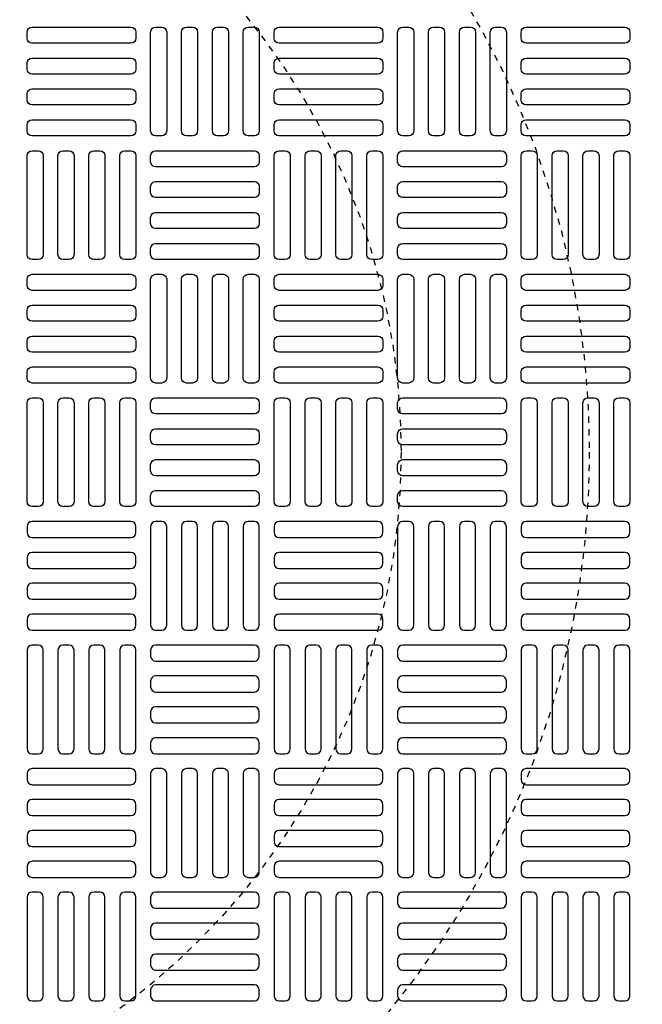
# Model space of a CAD drawing. Extents: x -169 to 7270, y -140 to 2984.
# Tile 654 of 656: x 6532 to 6542, y 1308 to 1324. Entities that reach past the tile are written whole.
import ezdxf

# ---------------------------------------------------------------- set-up
doc = ezdxf.new("R2010")
doc.units = 0
doc.header["$MEASUREMENT"] = 0
doc.linetypes.add('HIDDEN2', pattern=[0.28125, 0.1875, -0.09375])
doc.layers.get('DEFPOINTS').update_dxf_attribs({"linetype": 'CONTINUOUS'})
for name, color, linetype in [('TANK-MANHOLE-COVER-40', 2, 'CONTINUOUS'), ('TANK-MANHOLE-COVER-HATCH-40', 252, 'CONTINUOUS'), ('TANK-SLOPE', 3, 'CONTINUOUS')]:
    doc.layers.add(name, color=color, linetype=linetype)

msp = doc.modelspace()

# ---------------------------------------------------------------- linework, layer by layer
at = {"layer": 'DEFPOINTS', "color": 8, "linetype": 'HIDDEN2', "ltscale": 0.125}
msp.add_circle((6526.95106, 1317.00983), 14, dxfattribs=at)
msp.add_circle((6526.95106, 1317.00983), 14, dxfattribs=at)
at = {"layer": 'DEFPOINTS', "color": 8, "linetype": 'HIDDEN2', "ltscale": 0.5}
msp.add_circle((6526.95106, 1317.00983), 11, dxfattribs=at)
msp.add_circle((6526.95106, 1317.00983), 11, dxfattribs=at)
at = {"layer": 'TANK-MANHOLE-COVER-40', "color": 4, "linetype": 'Continuous'}
msp.add_circle((6526.95183, 1317.00983), 22.63902, dxfattribs=at)
at = {"layer": 'TANK-MANHOLE-COVER-40', "color": 1, "linetype": 'Continuous'}
msp.add_circle((6526.95183, 1317.00983), 22.44094, dxfattribs=at)
at = {"layer": 'TANK-MANHOLE-COVER-40', "color": 2, "linetype": 'Continuous'}
msp.add_circle((6526.95183, 1317.00983), 21.65354, dxfattribs=at)
at = {"layer": 'TANK-MANHOLE-COVER-HATCH-40', "linetype": 'Continuous', "flags": 128}
for points in [[(6533.72348, 1323.60432, -0.41421356), (6533.64474, 1323.52558), (6532.06994, 1323.52558, -0.41421356), (6531.9912, 1323.60432), (6531.9912, 1323.70274, -0.41421356), (6532.06994, 1323.78148), (6533.64474, 1323.78148, -0.41421356), (6533.72348, 1323.70274)], [(6534.03844, 1322.0492, -0.41421356), (6533.9597, 1322.12794), (6533.9597, 1323.70274, -0.41421356), (6534.03844, 1323.78148), (6534.13687, 1323.78148, -0.41421356), (6534.21561, 1323.70274), (6534.21561, 1322.12794, -0.41421356), (6534.13687, 1322.0492)], [(6534.53057, 1322.0492, -0.41421356), (6534.45183, 1322.12794), (6534.45183, 1323.70274, -0.41421356), (6534.53057, 1323.78148), (6534.629, 1323.78148, -0.41421356), (6534.70774, 1323.70274), (6534.70774, 1322.12794, -0.41421356), (6534.629, 1322.0492)], [(6535.0227, 1322.0492, -0.41421356), (6534.94396, 1322.12794), (6534.94396, 1323.70274, -0.41421356), (6535.0227, 1323.78148), (6535.12112, 1323.78148, -0.41421356), (6535.19986, 1323.70274), (6535.19986, 1322.12794, -0.41421356), (6535.12112, 1322.0492)], [(6535.51482, 1322.0492, -0.41421356), (6535.43608, 1322.12794), (6535.43608, 1323.70274, -0.41421356), (6535.51482, 1323.78148), (6535.61325, 1323.78148, -0.41421356), (6535.69199, 1323.70274), (6535.69199, 1322.12794, -0.41421356), (6535.61325, 1322.0492)], [(6537.66049, 1323.60432, -0.41421356), (6537.58175, 1323.52558), (6536.00695, 1323.52558, -0.41421356), (6535.92821, 1323.60432), (6535.92821, 1323.70274, -0.41421356), (6536.00695, 1323.78148), (6537.58175, 1323.78148, -0.41421356), (6537.66049, 1323.70274)], [(6537.97545, 1322.0492, -0.41421356), (6537.89671, 1322.12794), (6537.89671, 1323.70274, -0.41421356), (6537.97545, 1323.78148), (6538.07388, 1323.78148, -0.41421356), (6538.15262, 1323.70274), (6538.15262, 1322.12794, -0.41421356), (6538.07388, 1322.0492)], [(6538.46758, 1322.0492, -0.41421356), (6538.38884, 1322.12794), (6538.38884, 1323.70274, -0.41421356), (6538.46758, 1323.78148), (6538.566, 1323.78148, -0.41421356), (6538.64474, 1323.70274), (6538.64474, 1322.12794, -0.41421356), (6538.566, 1322.0492)], [(6538.9597, 1322.0492, -0.41421356), (6538.88096, 1322.12794), (6538.88096, 1323.70274, -0.41421356), (6538.9597, 1323.78148), (6539.05813, 1323.78148, -0.41421356), (6539.13687, 1323.70274), (6539.13687, 1322.12794, -0.41421356), (6539.05813, 1322.0492)], [(6539.45183, 1322.0492, -0.41421356), (6539.37309, 1322.12794), (6539.37309, 1323.70274, -0.41421356), (6539.45183, 1323.78148), (6539.55026, 1323.78148, -0.41421356), (6539.629, 1323.70274), (6539.629, 1322.12794, -0.41421356), (6539.55026, 1322.0492)], [(6541.5975, 1323.60432, -0.41421356), (6541.51876, 1323.52558), (6539.94396, 1323.52558, -0.41421356), (6539.86522, 1323.60432), (6539.86522, 1323.70274, -0.41421356), (6539.94396, 1323.78148), (6541.51876, 1323.78148, -0.41421356), (6541.5975, 1323.70274)], [(6533.72348, 1323.11219, -0.41421356), (6533.64474, 1323.03345), (6532.06994, 1323.03345, -0.41421356), (6531.9912, 1323.11219), (6531.9912, 1323.21062, -0.41421356), (6532.06994, 1323.28936), (6533.64474, 1323.28936, -0.41421356), (6533.72348, 1323.21062)], [(6537.66049, 1323.11219, -0.41421356), (6537.58175, 1323.03345), (6536.00695, 1323.03345, -0.41421356), (6535.92821, 1323.11219), (6535.92821, 1323.21062, -0.41421356), (6536.00695, 1323.28936), (6537.58175, 1323.28936, -0.41421356), (6537.66049, 1323.21062)], [(6541.5975, 1323.11219, -0.41421356), (6541.51876, 1323.03345), (6539.94396, 1323.03345, -0.41421356), (6539.86522, 1323.11219), (6539.86522, 1323.21062, -0.41421356), (6539.94396, 1323.28936), (6541.51876, 1323.28936, -0.41421356), (6541.5975, 1323.21062)], [(6533.72348, 1322.62006, -0.41421356), (6533.64474, 1322.54132), (6532.06994, 1322.54132, -0.41421356), (6531.9912, 1322.62006), (6531.9912, 1322.71849, -0.41421356), (6532.06994, 1322.79723), (6533.64474, 1322.79723, -0.41421356), (6533.72348, 1322.71849)], [(6537.66049, 1322.62006, -0.41421356), (6537.58175, 1322.54132), (6536.00695, 1322.54132, -0.41421356), (6535.92821, 1322.62006), (6535.92821, 1322.71849, -0.41421356), (6536.00695, 1322.79723), (6537.58175, 1322.79723, -0.41421356), (6537.66049, 1322.71849)], [(6541.5975, 1322.62006, -0.41421356), (6541.51876, 1322.54132), (6539.94396, 1322.54132, -0.41421356), (6539.86522, 1322.62006), (6539.86522, 1322.71849, -0.41421356), (6539.94396, 1322.79723), (6541.51876, 1322.79723, -0.41421356), (6541.5975, 1322.71849)], [(6533.72348, 1322.12794, -0.41421356), (6533.64474, 1322.0492), (6532.06994, 1322.0492, -0.41421356), (6531.9912, 1322.12794), (6531.9912, 1322.22636, -0.41421356), (6532.06994, 1322.3051), (6533.64474, 1322.3051, -0.41421356), (6533.72348, 1322.22636)], [(6537.66049, 1322.12794, -0.41421356), (6537.58175, 1322.0492), (6536.00695, 1322.0492, -0.41421356), (6535.92821, 1322.12794), (6535.92821, 1322.22636, -0.41421356), (6536.00695, 1322.3051), (6537.58175, 1322.3051, -0.41421356), (6537.66049, 1322.22636)], [(6541.5975, 1322.12794, -0.41421356), (6541.51876, 1322.0492), (6539.94396, 1322.0492, -0.41421356), (6539.86522, 1322.12794), (6539.86522, 1322.22636, -0.41421356), (6539.94396, 1322.3051), (6541.51876, 1322.3051, -0.41421356), (6541.5975, 1322.22636)], [(6532.06994, 1320.08069, -0.41421356), (6531.9912, 1320.15943), (6531.9912, 1321.73424, -0.41421356), (6532.06994, 1321.81298), (6532.16837, 1321.81298, -0.41421356), (6532.24711, 1321.73424), (6532.24711, 1320.15943, -0.41421356), (6532.16837, 1320.08069)], [(6532.56207, 1320.08069, -0.41421356), (6532.48333, 1320.15943), (6532.48333, 1321.73424, -0.41421356), (6532.56207, 1321.81298), (6532.66049, 1321.81298, -0.41421356), (6532.73923, 1321.73424), (6532.73923, 1320.15943, -0.41421356), (6532.66049, 1320.08069)], [(6533.05419, 1320.08069, -0.41421356), (6532.97545, 1320.15943), (6532.97545, 1321.73424, -0.41421356), (6533.05419, 1321.81298), (6533.15262, 1321.81298, -0.41421356), (6533.23136, 1321.73424), (6533.23136, 1320.15943, -0.41421356), (6533.15262, 1320.08069)], [(6533.54632, 1320.08069, -0.41421356), (6533.46758, 1320.15943), (6533.46758, 1321.73424, -0.41421356), (6533.54632, 1321.81298), (6533.64474, 1321.81298, -0.41421356), (6533.72348, 1321.73424), (6533.72348, 1320.15943, -0.41421356), (6533.64474, 1320.08069)], [(6533.9597, 1321.73424, -0.41421356), (6534.03844, 1321.81298), (6535.61325, 1321.81298, -0.41421356), (6535.69199, 1321.73424), (6535.69199, 1321.63581, -0.41421356), (6535.61325, 1321.55707), (6534.03844, 1321.55707, -0.41421356), (6533.9597, 1321.63581)], [(6536.00695, 1320.08069, -0.41421356), (6535.92821, 1320.15943), (6535.92821, 1321.73424, -0.41421356), (6536.00695, 1321.81298), (6536.10537, 1321.81298, -0.41421356), (6536.18411, 1321.73424), (6536.18411, 1320.15943, -0.41421356), (6536.10537, 1320.08069)], [(6536.49907, 1320.08069, -0.41421356), (6536.42033, 1320.15943), (6536.42033, 1321.73424, -0.41421356), (6536.49907, 1321.81298), (6536.5975, 1321.81298, -0.41421356), (6536.67624, 1321.73424), (6536.67624, 1320.15943, -0.41421356), (6536.5975, 1320.08069)], [(6536.9912, 1320.08069, -0.41421356), (6536.91246, 1320.15943), (6536.91246, 1321.73424, -0.41421356), (6536.9912, 1321.81298), (6537.08963, 1321.81298, -0.41421356), (6537.16837, 1321.73424), (6537.16837, 1320.15943, -0.41421356), (6537.08963, 1320.08069)], [(6537.48333, 1320.08069, -0.41421356), (6537.40459, 1320.15943), (6537.40459, 1321.73424, -0.41421356), (6537.48333, 1321.81298), (6537.58175, 1321.81298, -0.41421356), (6537.66049, 1321.73424), (6537.66049, 1320.15943, -0.41421356), (6537.58175, 1320.08069)], [(6537.89671, 1321.73424, -0.41421356), (6537.97545, 1321.81298), (6539.55026, 1321.81298, -0.41421356), (6539.629, 1321.73424), (6539.629, 1321.63581, -0.41421356), (6539.55026, 1321.55707), (6537.97545, 1321.55707, -0.41421356), (6537.89671, 1321.63581)], [(6539.94396, 1320.08069, -0.41421356), (6539.86522, 1320.15943), (6539.86522, 1321.73424, -0.41421356), (6539.94396, 1321.81298), (6540.04238, 1321.81298, -0.41421356), (6540.12112, 1321.73424), (6540.12112, 1320.15943, -0.41421356), (6540.04238, 1320.08069)], [(6540.43608, 1320.08069, -0.41421356), (6540.35734, 1320.15943), (6540.35734, 1321.73424, -0.41421356), (6540.43608, 1321.81298), (6540.53451, 1321.81298, -0.41421356), (6540.61325, 1321.73424), (6540.61325, 1320.15943, -0.41421356), (6540.53451, 1320.08069)], [(6540.92821, 1320.08069, -0.41421356), (6540.84947, 1320.15943), (6540.84947, 1321.73424, -0.41421356), (6540.92821, 1321.81298), (6541.02663, 1321.81298, -0.41421356), (6541.10537, 1321.73424), (6541.10537, 1320.15943, -0.41421356), (6541.02663, 1320.08069)], [(6541.42033, 1320.08069, -0.41421356), (6541.34159, 1320.15943), (6541.34159, 1321.73424, -0.41421356), (6541.42033, 1321.81298), (6541.51876, 1321.81298, -0.41421356), (6541.5975, 1321.73424), (6541.5975, 1320.15943, -0.41421356), (6541.51876, 1320.08069)], [(6533.9597, 1321.24211, -0.41421356), (6534.03844, 1321.32085), (6535.61325, 1321.32085, -0.41421356), (6535.69199, 1321.24211), (6535.69199, 1321.14369, -0.41421356), (6535.61325, 1321.06495), (6534.03844, 1321.06495, -0.41421356), (6533.9597, 1321.14369)], [(6537.89671, 1321.24211, -0.41421356), (6537.97545, 1321.32085), (6539.55026, 1321.32085, -0.41421356), (6539.629, 1321.24211), (6539.629, 1321.14369, -0.41421356), (6539.55026, 1321.06495), (6537.97545, 1321.06495, -0.41421356), (6537.89671, 1321.14369)], [(6533.9597, 1320.74999, -0.41421356), (6534.03844, 1320.82873), (6535.61325, 1320.82873, -0.41421356), (6535.69199, 1320.74999), (6535.69199, 1320.65156, -0.41421356), (6535.61325, 1320.57282), (6534.03844, 1320.57282, -0.41421356), (6533.9597, 1320.65156)], [(6537.89671, 1320.74999, -0.41421356), (6537.97545, 1320.82873), (6539.55026, 1320.82873, -0.41421356), (6539.629, 1320.74999), (6539.629, 1320.65156, -0.41421356), (6539.55026, 1320.57282), (6537.97545, 1320.57282, -0.41421356), (6537.89671, 1320.65156)], [(6533.9597, 1320.25786, -0.41421356), (6534.03844, 1320.3366), (6535.61325, 1320.3366, -0.41421356), (6535.69199, 1320.25786), (6535.69199, 1320.15943, -0.41421356), (6535.61325, 1320.08069), (6534.03844, 1320.08069, -0.41421356), (6533.9597, 1320.15943)], [(6537.89671, 1320.25786, -0.41421356), (6537.97545, 1320.3366), (6539.55026, 1320.3366, -0.41421356), (6539.629, 1320.25786), (6539.629, 1320.15943, -0.41421356), (6539.55026, 1320.08069), (6537.97545, 1320.08069, -0.41421356), (6537.89671, 1320.15943)], [(6533.72348, 1319.66731, -0.41421356), (6533.64474, 1319.58857), (6532.06994, 1319.58857, -0.41421356), (6531.9912, 1319.66731), (6531.9912, 1319.76573, -0.41421356), (6532.06994, 1319.84447), (6533.64474, 1319.84447, -0.41421356), (6533.72348, 1319.76573)], [(6534.03844, 1318.11219, -0.41421356), (6533.9597, 1318.19093), (6533.9597, 1319.76573, -0.41421356), (6534.03844, 1319.84447), (6534.13687, 1319.84447, -0.41421356), (6534.21561, 1319.76573), (6534.21561, 1318.19093, -0.41421356), (6534.13687, 1318.11219)], [(6534.53057, 1318.11219, -0.41421356), (6534.45183, 1318.19093), (6534.45183, 1319.76573, -0.41421356), (6534.53057, 1319.84447), (6534.629, 1319.84447, -0.41421356), (6534.70774, 1319.76573), (6534.70774, 1318.19093, -0.41421356), (6534.629, 1318.11219)], [(6535.0227, 1318.11219, -0.41421356), (6534.94396, 1318.19093), (6534.94396, 1319.76573, -0.41421356), (6535.0227, 1319.84447), (6535.12112, 1319.84447, -0.41421356), (6535.19986, 1319.76573), (6535.19986, 1318.19093, -0.41421356), (6535.12112, 1318.11219)], [(6535.51482, 1318.11219, -0.41421356), (6535.43608, 1318.19093), (6535.43608, 1319.76573, -0.41421356), (6535.51482, 1319.84447), (6535.61325, 1319.84447, -0.41421356), (6535.69199, 1319.76573), (6535.69199, 1318.19093, -0.41421356), (6535.61325, 1318.11219)], [(6537.66049, 1319.66731, -0.41421356), (6537.58175, 1319.58857), (6536.00695, 1319.58857, -0.41421356), (6535.92821, 1319.66731), (6535.92821, 1319.76573, -0.41421356), (6536.00695, 1319.84447), (6537.58175, 1319.84447, -0.41421356), (6537.66049, 1319.76573)], [(6537.97545, 1318.11219, -0.41421356), (6537.89671, 1318.19093), (6537.89671, 1319.76573, -0.41421356), (6537.97545, 1319.84447), (6538.07388, 1319.84447, -0.41421356), (6538.15262, 1319.76573), (6538.15262, 1318.19093, -0.41421356), (6538.07388, 1318.11219)], [(6538.46758, 1318.11219, -0.41421356), (6538.38884, 1318.19093), (6538.38884, 1319.76573, -0.41421356), (6538.46758, 1319.84447), (6538.566, 1319.84447, -0.41421356), (6538.64474, 1319.76573), (6538.64474, 1318.19093, -0.41421356), (6538.566, 1318.11219)], [(6538.9597, 1318.11219, -0.41421356), (6538.88096, 1318.19093), (6538.88096, 1319.76573, -0.41421356), (6538.9597, 1319.84447), (6539.05813, 1319.84447, -0.41421356), (6539.13687, 1319.76573), (6539.13687, 1318.19093, -0.41421356), (6539.05813, 1318.11219)], [(6539.45183, 1318.11219, -0.41421356), (6539.37309, 1318.19093), (6539.37309, 1319.76573, -0.41421356), (6539.45183, 1319.84447), (6539.55026, 1319.84447, -0.41421356), (6539.629, 1319.76573), (6539.629, 1318.19093, -0.41421356), (6539.55026, 1318.11219)], [(6541.5975, 1319.66731, -0.41421356), (6541.51876, 1319.58857), (6539.94396, 1319.58857, -0.41421356), (6539.86522, 1319.66731), (6539.86522, 1319.76573, -0.41421356), (6539.94396, 1319.84447), (6541.51876, 1319.84447, -0.41421356), (6541.5975, 1319.76573)], [(6533.72348, 1319.17518, -0.41421356), (6533.64474, 1319.09644), (6532.06994, 1319.09644, -0.41421356), (6531.9912, 1319.17518), (6531.9912, 1319.27361, -0.41421356), (6532.06994, 1319.35235), (6533.64474, 1319.35235, -0.41421356), (6533.72348, 1319.27361)], [(6537.66049, 1319.17518, -0.41421356), (6537.58175, 1319.09644), (6536.00695, 1319.09644, -0.41421356), (6535.92821, 1319.17518), (6535.92821, 1319.27361, -0.41421356), (6536.00695, 1319.35235), (6537.58175, 1319.35235, -0.41421356), (6537.66049, 1319.27361)], [(6541.5975, 1319.17518, -0.41421356), (6541.51876, 1319.09644), (6539.94396, 1319.09644, -0.41421356), (6539.86522, 1319.17518), (6539.86522, 1319.27361, -0.41421356), (6539.94396, 1319.35235), (6541.51876, 1319.35235, -0.41421356), (6541.5975, 1319.27361)], [(6533.72348, 1318.68306, -0.41421356), (6533.64474, 1318.60432), (6532.06994, 1318.60432, -0.41421356), (6531.9912, 1318.68306), (6531.9912, 1318.78148, -0.41421356), (6532.06994, 1318.86022), (6533.64474, 1318.86022, -0.41421356), (6533.72348, 1318.78148)], [(6537.66049, 1318.68306, -0.41421356), (6537.58175, 1318.60432), (6536.00695, 1318.60432, -0.41421356), (6535.92821, 1318.68306), (6535.92821, 1318.78148, -0.41421356), (6536.00695, 1318.86022), (6537.58175, 1318.86022, -0.41421356), (6537.66049, 1318.78148)], [(6541.5975, 1318.68306, -0.41421356), (6541.51876, 1318.60432), (6539.94396, 1318.60432, -0.41421356), (6539.86522, 1318.68306), (6539.86522, 1318.78148, -0.41421356), (6539.94396, 1318.86022), (6541.51876, 1318.86022, -0.41421356), (6541.5975, 1318.78148)], [(6533.72348, 1318.19093, -0.41421356), (6533.64474, 1318.11219), (6532.06994, 1318.11219, -0.41421356), (6531.9912, 1318.19093), (6531.9912, 1318.28936, -0.41421356), (6532.06994, 1318.3681), (6533.64474, 1318.3681, -0.41421356), (6533.72348, 1318.28936)], [(6537.66049, 1318.19093, -0.41421356), (6537.58175, 1318.11219), (6536.00695, 1318.11219, -0.41421356), (6535.92821, 1318.19093), (6535.92821, 1318.28936, -0.41421356), (6536.00695, 1318.3681), (6537.58175, 1318.3681, -0.41421356), (6537.66049, 1318.28936)], [(6541.5975, 1318.19093, -0.41421356), (6541.51876, 1318.11219), (6539.94396, 1318.11219, -0.41421356), (6539.86522, 1318.19093), (6539.86522, 1318.28936, -0.41421356), (6539.94396, 1318.3681), (6541.51876, 1318.3681, -0.41421356), (6541.5975, 1318.28936)], [(6532.06994, 1316.14369, -0.41421356), (6531.9912, 1316.22243), (6531.9912, 1317.79723, -0.41421356), (6532.06994, 1317.87597), (6532.16837, 1317.87597, -0.41421356), (6532.24711, 1317.79723), (6532.24711, 1316.22243, -0.41421356), (6532.16837, 1316.14369)], [(6532.56207, 1316.14369, -0.41421356), (6532.48333, 1316.22243), (6532.48333, 1317.79723, -0.41421356), (6532.56207, 1317.87597), (6532.66049, 1317.87597, -0.41421356), (6532.73923, 1317.79723), (6532.73923, 1316.22243, -0.41421356), (6532.66049, 1316.14369)], [(6533.05419, 1316.14369, -0.41421356), (6532.97545, 1316.22243), (6532.97545, 1317.79723, -0.41421356), (6533.05419, 1317.87597), (6533.15262, 1317.87597, -0.41421356), (6533.23136, 1317.79723), (6533.23136, 1316.22243, -0.41421356), (6533.15262, 1316.14369)], [(6533.54632, 1316.14369, -0.41421356), (6533.46758, 1316.22243), (6533.46758, 1317.79723, -0.41421356), (6533.54632, 1317.87597), (6533.64474, 1317.87597, -0.41421356), (6533.72348, 1317.79723), (6533.72348, 1316.22243, -0.41421356), (6533.64474, 1316.14369)], [(6533.9597, 1317.79723, -0.41421356), (6534.03844, 1317.87597), (6535.61325, 1317.87597, -0.41421356), (6535.69199, 1317.79723), (6535.69199, 1317.6988, -0.41421356), (6535.61325, 1317.62006), (6534.03844, 1317.62006, -0.41421356), (6533.9597, 1317.6988)], [(6536.00695, 1316.14369, -0.41421356), (6535.92821, 1316.22243), (6535.92821, 1317.79723, -0.41421356), (6536.00695, 1317.87597), (6536.10537, 1317.87597, -0.41421356), (6536.18411, 1317.79723), (6536.18411, 1316.22243, -0.41421356), (6536.10537, 1316.14369)], [(6536.49907, 1316.14369, -0.41421356), (6536.42033, 1316.22243), (6536.42033, 1317.79723, -0.41421356), (6536.49907, 1317.87597), (6536.5975, 1317.87597, -0.41421356), (6536.67624, 1317.79723), (6536.67624, 1316.22243, -0.41421356), (6536.5975, 1316.14369)], [(6536.9912, 1316.14369, -0.41421356), (6536.91246, 1316.22243), (6536.91246, 1317.79723, -0.41421356), (6536.9912, 1317.87597), (6537.08963, 1317.87597, -0.41421356), (6537.16837, 1317.79723), (6537.16837, 1316.22243, -0.41421356), (6537.08963, 1316.14369)], [(6537.48333, 1316.14369, -0.41421356), (6537.40459, 1316.22243), (6537.40459, 1317.79723, -0.41421356), (6537.48333, 1317.87597), (6537.58175, 1317.87597, -0.41421356), (6537.66049, 1317.79723), (6537.66049, 1316.22243, -0.41421356), (6537.58175, 1316.14369)], [(6537.89671, 1317.79723, -0.41421356), (6537.97545, 1317.87597), (6539.55026, 1317.87597, -0.41421356), (6539.629, 1317.79723), (6539.629, 1317.6988, -0.41421356), (6539.55026, 1317.62006), (6537.97545, 1317.62006, -0.41421356), (6537.89671, 1317.6988)], [(6539.94396, 1316.14369, -0.41421356), (6539.86522, 1316.22243), (6539.86522, 1317.79723, -0.41421356), (6539.94396, 1317.87597), (6540.04238, 1317.87597, -0.41421356), (6540.12112, 1317.79723), (6540.12112, 1316.22243, -0.41421356), (6540.04238, 1316.14369)], [(6540.43608, 1316.14369, -0.41421356), (6540.35734, 1316.22243), (6540.35734, 1317.79723, -0.41421356), (6540.43608, 1317.87597), (6540.53451, 1317.87597, -0.41421356), (6540.61325, 1317.79723), (6540.61325, 1316.22243, -0.41421356), (6540.53451, 1316.14369)], [(6540.92821, 1316.14369, -0.41421356), (6540.84947, 1316.22243), (6540.84947, 1317.79723, -0.41421356), (6540.92821, 1317.87597), (6541.02663, 1317.87597, -0.41421356), (6541.10537, 1317.79723), (6541.10537, 1316.22243, -0.41421356), (6541.02663, 1316.14369)], [(6541.42033, 1316.14369, -0.41421356), (6541.34159, 1316.22243), (6541.34159, 1317.79723, -0.41421356), (6541.42033, 1317.87597), (6541.51876, 1317.87597, -0.41421356), (6541.5975, 1317.79723), (6541.5975, 1316.22243, -0.41421356), (6541.51876, 1316.14369)], [(6533.9597, 1317.3051, -0.41421356), (6534.03844, 1317.38384), (6535.61325, 1317.38384, -0.41421356), (6535.69199, 1317.3051), (6535.69199, 1317.20668, -0.41421356), (6535.61325, 1317.12794), (6534.03844, 1317.12794, -0.41421356), (6533.9597, 1317.20668)], [(6537.89671, 1317.3051, -0.41421356), (6537.97545, 1317.38384), (6539.55026, 1317.38384, -0.41421356), (6539.629, 1317.3051), (6539.629, 1317.20668, -0.41421356), (6539.55026, 1317.12794), (6537.97545, 1317.12794, -0.41421356), (6537.89671, 1317.20668)], [(6533.9597, 1316.81298, -0.41421356), (6534.03844, 1316.89172), (6535.61325, 1316.89172, -0.41421356), (6535.69199, 1316.81298), (6535.69199, 1316.71455, -0.41421356), (6535.61325, 1316.63581), (6534.03844, 1316.63581, -0.41421356), (6533.9597, 1316.71455)], [(6537.89671, 1316.81298, -0.41421356), (6537.97545, 1316.89172), (6539.55026, 1316.89172, -0.41421356), (6539.629, 1316.81298), (6539.629, 1316.71455, -0.41421356), (6539.55026, 1316.63581), (6537.97545, 1316.63581, -0.41421356), (6537.89671, 1316.71455)], [(6533.9597, 1316.32085, -0.41421356), (6534.03844, 1316.39959), (6535.61325, 1316.39959, -0.41421356), (6535.69199, 1316.32085), (6535.69199, 1316.22243, -0.41421356), (6535.61325, 1316.14369), (6534.03844, 1316.14369, -0.41421356), (6533.9597, 1316.22243)], [(6537.89671, 1316.32085, -0.41421356), (6537.97545, 1316.39959), (6539.55026, 1316.39959, -0.41421356), (6539.629, 1316.32085), (6539.629, 1316.22243, -0.41421356), (6539.55026, 1316.14369), (6537.97545, 1316.14369, -0.41421356), (6537.89671, 1316.22243)], [(6533.72348, 1315.82873, 0.41421356), (6533.64474, 1315.90747), (6532.06994, 1315.90747, 0.41421356), (6531.9912, 1315.82873), (6531.9912, 1315.7303, 0.41421356), (6532.06994, 1315.65156), (6533.64474, 1315.65156, 0.41421356), (6533.72348, 1315.7303)], [(6534.03844, 1315.90747, 0.41421356), (6533.9597, 1315.82873), (6533.9597, 1314.25392, 0.41421356), (6534.03844, 1314.17518), (6534.13687, 1314.17518, 0.41421356), (6534.21561, 1314.25392), (6534.21561, 1315.82873, 0.41421356), (6534.13687, 1315.90747)], [(6534.53057, 1315.90747, 0.41421356), (6534.45183, 1315.82873), (6534.45183, 1314.25392, 0.41421356), (6534.53057, 1314.17518), (6534.629, 1314.17518, 0.41421356), (6534.70774, 1314.25392), (6534.70774, 1315.82873, 0.41421356), (6534.629, 1315.90747)], [(6535.0227, 1315.90747, 0.41421356), (6534.94396, 1315.82873), (6534.94396, 1314.25392, 0.41421356), (6535.0227, 1314.17518), (6535.12112, 1314.17518, 0.41421356), (6535.19986, 1314.25392), (6535.19986, 1315.82873, 0.41421356), (6535.12112, 1315.90747)], [(6535.51482, 1315.90747, 0.41421356), (6535.43608, 1315.82873), (6535.43608, 1314.25392, 0.41421356), (6535.51482, 1314.17518), (6535.61325, 1314.17518, 0.41421356), (6535.69199, 1314.25392), (6535.69199, 1315.82873, 0.41421356), (6535.61325, 1315.90747)], [(6537.66049, 1315.82873, 0.41421356), (6537.58175, 1315.90747), (6536.00695, 1315.90747, 0.41421356), (6535.92821, 1315.82873), (6535.92821, 1315.7303, 0.41421356), (6536.00695, 1315.65156), (6537.58175, 1315.65156, 0.41421356), (6537.66049, 1315.7303)], [(6537.97545, 1315.90747, 0.41421356), (6537.89671, 1315.82873), (6537.89671, 1314.25392, 0.41421356), (6537.97545, 1314.17518), (6538.07388, 1314.17518, 0.41421356), (6538.15262, 1314.25392), (6538.15262, 1315.82873, 0.41421356), (6538.07388, 1315.90747)], [(6538.46758, 1315.90747, 0.41421356), (6538.38884, 1315.82873), (6538.38884, 1314.25392, 0.41421356), (6538.46758, 1314.17518), (6538.566, 1314.17518, 0.41421356), (6538.64474, 1314.25392), (6538.64474, 1315.82873, 0.41421356), (6538.566, 1315.90747)], [(6538.9597, 1315.90747, 0.41421356), (6538.88096, 1315.82873), (6538.88096, 1314.25392, 0.41421356), (6538.9597, 1314.17518), (6539.05813, 1314.17518, 0.41421356), (6539.13687, 1314.25392), (6539.13687, 1315.82873, 0.41421356), (6539.05813, 1315.90747)], [(6539.45183, 1315.90747, 0.41421356), (6539.37309, 1315.82873), (6539.37309, 1314.25392, 0.41421356), (6539.45183, 1314.17518), (6539.55026, 1314.17518, 0.41421356), (6539.629, 1314.25392), (6539.629, 1315.82873, 0.41421356), (6539.55026, 1315.90747)], [(6541.5975, 1315.82873, 0.41421356), (6541.51876, 1315.90747), (6539.94396, 1315.90747, 0.41421356), (6539.86522, 1315.82873), (6539.86522, 1315.7303, 0.41421356), (6539.94396, 1315.65156), (6541.51876, 1315.65156, 0.41421356), (6541.5975, 1315.7303)], [(6533.72348, 1315.3366, 0.41421356), (6533.64474, 1315.41534), (6532.06994, 1315.41534, 0.41421356), (6531.9912, 1315.3366), (6531.9912, 1315.23817, 0.41421356), (6532.06994, 1315.15943), (6533.64474, 1315.15943, 0.41421356), (6533.72348, 1315.23817)], [(6537.66049, 1315.3366, 0.41421356), (6537.58175, 1315.41534), (6536.00695, 1315.41534, 0.41421356), (6535.92821, 1315.3366), (6535.92821, 1315.23817, 0.41421356), (6536.00695, 1315.15943), (6537.58175, 1315.15943, 0.41421356), (6537.66049, 1315.23817)], [(6541.5975, 1315.3366, 0.41421356), (6541.51876, 1315.41534), (6539.94396, 1315.41534, 0.41421356), (6539.86522, 1315.3366), (6539.86522, 1315.23817, 0.41421356), (6539.94396, 1315.15943), (6541.51876, 1315.15943, 0.41421356), (6541.5975, 1315.23817)], [(6533.72348, 1314.84447, 0.41421356), (6533.64474, 1314.92321), (6532.06994, 1314.92321, 0.41421356), (6531.9912, 1314.84447), (6531.9912, 1314.74605, 0.41421356), (6532.06994, 1314.66731), (6533.64474, 1314.66731, 0.41421356), (6533.72348, 1314.74605)], [(6537.66049, 1314.84447, 0.41421356), (6537.58175, 1314.92321), (6536.00695, 1314.92321, 0.41421356), (6535.92821, 1314.84447), (6535.92821, 1314.74605, 0.41421356), (6536.00695, 1314.66731), (6537.58175, 1314.66731, 0.41421356), (6537.66049, 1314.74605)], [(6541.5975, 1314.84447, 0.41421356), (6541.51876, 1314.92321), (6539.94396, 1314.92321, 0.41421356), (6539.86522, 1314.84447), (6539.86522, 1314.74605, 0.41421356), (6539.94396, 1314.66731), (6541.51876, 1314.66731, 0.41421356), (6541.5975, 1314.74605)], [(6533.72348, 1314.35235, 0.41421356), (6533.64474, 1314.43109), (6532.06994, 1314.43109, 0.41421356), (6531.9912, 1314.35235), (6531.9912, 1314.25392, 0.41421356), (6532.06994, 1314.17518), (6533.64474, 1314.17518, 0.41421356), (6533.72348, 1314.25392)], [(6537.66049, 1314.35235, 0.41421356), (6537.58175, 1314.43109), (6536.00695, 1314.43109, 0.41421356), (6535.92821, 1314.35235), (6535.92821, 1314.25392, 0.41421356), (6536.00695, 1314.17518), (6537.58175, 1314.17518, 0.41421356), (6537.66049, 1314.25392)], [(6541.5975, 1314.35235, 0.41421356), (6541.51876, 1314.43109), (6539.94396, 1314.43109, 0.41421356), (6539.86522, 1314.35235), (6539.86522, 1314.25392, 0.41421356), (6539.94396, 1314.17518), (6541.51876, 1314.17518, 0.41421356), (6541.5975, 1314.25392)], [(6532.06994, 1313.93896, 0.41421356), (6531.9912, 1313.86022), (6531.9912, 1312.28542, 0.41421356), (6532.06994, 1312.20668), (6532.16837, 1312.20668, 0.41421356), (6532.24711, 1312.28542), (6532.24711, 1313.86022, 0.41421356), (6532.16837, 1313.93896)], [(6532.56207, 1313.93896, 0.41421356), (6532.48333, 1313.86022), (6532.48333, 1312.28542, 0.41421356), (6532.56207, 1312.20668), (6532.66049, 1312.20668, 0.41421356), (6532.73923, 1312.28542), (6532.73923, 1313.86022, 0.41421356), (6532.66049, 1313.93896)], [(6533.05419, 1313.93896, 0.41421356), (6532.97545, 1313.86022), (6532.97545, 1312.28542, 0.41421356), (6533.05419, 1312.20668), (6533.15262, 1312.20668, 0.41421356), (6533.23136, 1312.28542), (6533.23136, 1313.86022, 0.41421356), (6533.15262, 1313.93896)], [(6533.54632, 1313.93896, 0.41421356), (6533.46758, 1313.86022), (6533.46758, 1312.28542, 0.41421356), (6533.54632, 1312.20668), (6533.64474, 1312.20668, 0.41421356), (6533.72348, 1312.28542), (6533.72348, 1313.86022, 0.41421356), (6533.64474, 1313.93896)], [(6533.9597, 1313.7618, 0.41421356), (6534.03844, 1313.68306), (6535.61325, 1313.68306, 0.41421356), (6535.69199, 1313.7618), (6535.69199, 1313.86022, 0.41421356), (6535.61325, 1313.93896), (6534.03844, 1313.93896, 0.41421356), (6533.9597, 1313.86022)], [(6536.00695, 1313.93896, 0.41421356), (6535.92821, 1313.86022), (6535.92821, 1312.28542, 0.41421356), (6536.00695, 1312.20668), (6536.10537, 1312.20668, 0.41421356), (6536.18411, 1312.28542), (6536.18411, 1313.86022, 0.41421356), (6536.10537, 1313.93896)], [(6536.49907, 1313.93896, 0.41421356), (6536.42033, 1313.86022), (6536.42033, 1312.28542, 0.41421356), (6536.49907, 1312.20668), (6536.5975, 1312.20668, 0.41421356), (6536.67624, 1312.28542), (6536.67624, 1313.86022, 0.41421356), (6536.5975, 1313.93896)], [(6536.9912, 1313.93896, 0.41421356), (6536.91246, 1313.86022), (6536.91246, 1312.28542, 0.41421356), (6536.9912, 1312.20668), (6537.08963, 1312.20668, 0.41421356), (6537.16837, 1312.28542), (6537.16837, 1313.86022, 0.41421356), (6537.08963, 1313.93896)], [(6537.48333, 1313.93896, 0.41421356), (6537.40459, 1313.86022), (6537.40459, 1312.28542, 0.41421356), (6537.48333, 1312.20668), (6537.58175, 1312.20668, 0.41421356), (6537.66049, 1312.28542), (6537.66049, 1313.86022, 0.41421356), (6537.58175, 1313.93896)], [(6537.89671, 1313.7618, 0.41421356), (6537.97545, 1313.68306), (6539.55026, 1313.68306, 0.41421356), (6539.629, 1313.7618), (6539.629, 1313.86022, 0.41421356), (6539.55026, 1313.93896), (6537.97545, 1313.93896, 0.41421356), (6537.89671, 1313.86022)], [(6539.94396, 1313.93896, 0.41421356), (6539.86522, 1313.86022), (6539.86522, 1312.28542, 0.41421356), (6539.94396, 1312.20668), (6540.04238, 1312.20668, 0.41421356), (6540.12112, 1312.28542), (6540.12112, 1313.86022, 0.41421356), (6540.04238, 1313.93896)], [(6540.43608, 1313.93896, 0.41421356), (6540.35734, 1313.86022), (6540.35734, 1312.28542, 0.41421356), (6540.43608, 1312.20668), (6540.53451, 1312.20668, 0.41421356), (6540.61325, 1312.28542), (6540.61325, 1313.86022, 0.41421356), (6540.53451, 1313.93896)], [(6540.92821, 1313.93896, 0.41421356), (6540.84947, 1313.86022), (6540.84947, 1312.28542, 0.41421356), (6540.92821, 1312.20668), (6541.02663, 1312.20668, 0.41421356), (6541.10537, 1312.28542), (6541.10537, 1313.86022, 0.41421356), (6541.02663, 1313.93896)], [(6541.42033, 1313.93896, 0.41421356), (6541.34159, 1313.86022), (6541.34159, 1312.28542, 0.41421356), (6541.42033, 1312.20668), (6541.51876, 1312.20668, 0.41421356), (6541.5975, 1312.28542), (6541.5975, 1313.86022, 0.41421356), (6541.51876, 1313.93896)], [(6533.9597, 1313.26967, 0.41421356), (6534.03844, 1313.19093), (6535.61325, 1313.19093, 0.41421356), (6535.69199, 1313.26967), (6535.69199, 1313.3681, 0.41421356), (6535.61325, 1313.44684), (6534.03844, 1313.44684, 0.41421356), (6533.9597, 1313.3681)], [(6537.89671, 1313.26967, 0.41421356), (6537.97545, 1313.19093), (6539.55026, 1313.19093, 0.41421356), (6539.629, 1313.26967), (6539.629, 1313.3681, 0.41421356), (6539.55026, 1313.44684), (6537.97545, 1313.44684, 0.41421356), (6537.89671, 1313.3681)], [(6533.9597, 1312.77754, 0.41421356), (6534.03844, 1312.6988), (6535.61325, 1312.6988, 0.41421356), (6535.69199, 1312.77754), (6535.69199, 1312.87597, 0.41421356), (6535.61325, 1312.95471), (6534.03844, 1312.95471, 0.41421356), (6533.9597, 1312.87597)], [(6537.89671, 1312.77754, 0.41421356), (6537.97545, 1312.6988), (6539.55026, 1312.6988, 0.41421356), (6539.629, 1312.77754), (6539.629, 1312.87597, 0.41421356), (6539.55026, 1312.95471), (6537.97545, 1312.95471, 0.41421356), (6537.89671, 1312.87597)], [(6533.9597, 1312.28542, 0.41421356), (6534.03844, 1312.20668), (6535.61325, 1312.20668, 0.41421356), (6535.69199, 1312.28542), (6535.69199, 1312.38384, 0.41421356), (6535.61325, 1312.46258), (6534.03844, 1312.46258, 0.41421356), (6533.9597, 1312.38384)], [(6537.89671, 1312.28542, 0.41421356), (6537.97545, 1312.20668), (6539.55026, 1312.20668, 0.41421356), (6539.629, 1312.28542), (6539.629, 1312.38384, 0.41421356), (6539.55026, 1312.46258), (6537.97545, 1312.46258, 0.41421356), (6537.89671, 1312.38384)], [(6533.72348, 1311.89172, 0.41421356), (6533.64474, 1311.97046), (6532.06994, 1311.97046, 0.41421356), (6531.9912, 1311.89172), (6531.9912, 1311.79329, 0.41421356), (6532.06994, 1311.71455), (6533.64474, 1311.71455, 0.41421356), (6533.72348, 1311.79329)], [(6534.03844, 1311.97046, 0.41421356), (6533.9597, 1311.89172), (6533.9597, 1310.31691, 0.41421356), (6534.03844, 1310.23817), (6534.13687, 1310.23817, 0.41421356), (6534.21561, 1310.31691), (6534.21561, 1311.89172, 0.41421356), (6534.13687, 1311.97046)], [(6534.53057, 1311.97046, 0.41421356), (6534.45183, 1311.89172), (6534.45183, 1310.31691, 0.41421356), (6534.53057, 1310.23817), (6534.629, 1310.23817, 0.41421356), (6534.70774, 1310.31691), (6534.70774, 1311.89172, 0.41421356), (6534.629, 1311.97046)], [(6535.0227, 1311.97046, 0.41421356), (6534.94396, 1311.89172), (6534.94396, 1310.31691, 0.41421356), (6535.0227, 1310.23817), (6535.12112, 1310.23817, 0.41421356), (6535.19986, 1310.31691), (6535.19986, 1311.89172, 0.41421356), (6535.12112, 1311.97046)], [(6535.51482, 1311.97046, 0.41421356), (6535.43608, 1311.89172), (6535.43608, 1310.31691, 0.41421356), (6535.51482, 1310.23817), (6535.61325, 1310.23817, 0.41421356), (6535.69199, 1310.31691), (6535.69199, 1311.89172, 0.41421356), (6535.61325, 1311.97046)], [(6537.66049, 1311.89172, 0.41421356), (6537.58175, 1311.97046), (6536.00695, 1311.97046, 0.41421356), (6535.92821, 1311.89172), (6535.92821, 1311.79329, 0.41421356), (6536.00695, 1311.71455), (6537.58175, 1311.71455, 0.41421356), (6537.66049, 1311.79329)], [(6537.97545, 1311.97046, 0.41421356), (6537.89671, 1311.89172), (6537.89671, 1310.31691, 0.41421356), (6537.97545, 1310.23817), (6538.07388, 1310.23817, 0.41421356), (6538.15262, 1310.31691), (6538.15262, 1311.89172, 0.41421356), (6538.07388, 1311.97046)], [(6538.46758, 1311.97046, 0.41421356), (6538.38884, 1311.89172), (6538.38884, 1310.31691, 0.41421356), (6538.46758, 1310.23817), (6538.566, 1310.23817, 0.41421356), (6538.64474, 1310.31691), (6538.64474, 1311.89172, 0.41421356), (6538.566, 1311.97046)], [(6538.9597, 1311.97046, 0.41421356), (6538.88096, 1311.89172), (6538.88096, 1310.31691, 0.41421356), (6538.9597, 1310.23817), (6539.05813, 1310.23817, 0.41421356), (6539.13687, 1310.31691), (6539.13687, 1311.89172, 0.41421356), (6539.05813, 1311.97046)], [(6539.45183, 1311.97046, 0.41421356), (6539.37309, 1311.89172), (6539.37309, 1310.31691, 0.41421356), (6539.45183, 1310.23817), (6539.55026, 1310.23817, 0.41421356), (6539.629, 1310.31691), (6539.629, 1311.89172, 0.41421356), (6539.55026, 1311.97046)], [(6541.5975, 1311.89172, 0.41421356), (6541.51876, 1311.97046), (6539.94396, 1311.97046, 0.41421356), (6539.86522, 1311.89172), (6539.86522, 1311.79329, 0.41421356), (6539.94396, 1311.71455), (6541.51876, 1311.71455, 0.41421356), (6541.5975, 1311.79329)], [(6533.72348, 1311.39959, 0.41421356), (6533.64474, 1311.47833), (6532.06994, 1311.47833, 0.41421356), (6531.9912, 1311.39959), (6531.9912, 1311.30117, 0.41421356), (6532.06994, 1311.22243), (6533.64474, 1311.22243, 0.41421356), (6533.72348, 1311.30117)], [(6537.66049, 1311.39959, 0.41421356), (6537.58175, 1311.47833), (6536.00695, 1311.47833, 0.41421356), (6535.92821, 1311.39959), (6535.92821, 1311.30117, 0.41421356), (6536.00695, 1311.22243), (6537.58175, 1311.22243, 0.41421356), (6537.66049, 1311.30117)], [(6541.5975, 1311.39959, 0.41421356), (6541.51876, 1311.47833), (6539.94396, 1311.47833, 0.41421356), (6539.86522, 1311.39959), (6539.86522, 1311.30117, 0.41421356), (6539.94396, 1311.22243), (6541.51876, 1311.22243, 0.41421356), (6541.5975, 1311.30117)], [(6533.72348, 1310.90747, 0.41421356), (6533.64474, 1310.98621), (6532.06994, 1310.98621, 0.41421356), (6531.9912, 1310.90747), (6531.9912, 1310.80904, 0.41421356), (6532.06994, 1310.7303), (6533.64474, 1310.7303, 0.41421356), (6533.72348, 1310.80904)], [(6537.66049, 1310.90747, 0.41421356), (6537.58175, 1310.98621), (6536.00695, 1310.98621, 0.41421356), (6535.92821, 1310.90747), (6535.92821, 1310.80904, 0.41421356), (6536.00695, 1310.7303), (6537.58175, 1310.7303, 0.41421356), (6537.66049, 1310.80904)], [(6541.5975, 1310.90747, 0.41421356), (6541.51876, 1310.98621), (6539.94396, 1310.98621, 0.41421356), (6539.86522, 1310.90747), (6539.86522, 1310.80904, 0.41421356), (6539.94396, 1310.7303), (6541.51876, 1310.7303, 0.41421356), (6541.5975, 1310.80904)], [(6533.72348, 1310.41534, 0.41421356), (6533.64474, 1310.49408), (6532.06994, 1310.49408, 0.41421356), (6531.9912, 1310.41534), (6531.9912, 1310.31691, 0.41421356), (6532.06994, 1310.23817), (6533.64474, 1310.23817, 0.41421356), (6533.72348, 1310.31691)], [(6537.66049, 1310.41534, 0.41421356), (6537.58175, 1310.49408), (6536.00695, 1310.49408, 0.41421356), (6535.92821, 1310.41534), (6535.92821, 1310.31691, 0.41421356), (6536.00695, 1310.23817), (6537.58175, 1310.23817, 0.41421356), (6537.66049, 1310.31691)], [(6541.5975, 1310.41534, 0.41421356), (6541.51876, 1310.49408), (6539.94396, 1310.49408, 0.41421356), (6539.86522, 1310.41534), (6539.86522, 1310.31691, 0.41421356), (6539.94396, 1310.23817), (6541.51876, 1310.23817, 0.41421356), (6541.5975, 1310.31691)], [(6532.06994, 1310.00195, 0.41421356), (6531.9912, 1309.92321), (6531.9912, 1308.34841, 0.41421356), (6532.06994, 1308.26967), (6532.16837, 1308.26967, 0.41421356), (6532.24711, 1308.34841), (6532.24711, 1309.92321, 0.41421356), (6532.16837, 1310.00195)], [(6532.56207, 1310.00195, 0.41421356), (6532.48333, 1309.92321), (6532.48333, 1308.34841, 0.41421356), (6532.56207, 1308.26967), (6532.66049, 1308.26967, 0.41421356), (6532.73923, 1308.34841), (6532.73923, 1309.92321, 0.41421356), (6532.66049, 1310.00195)], [(6533.05419, 1310.00195, 0.41421356), (6532.97545, 1309.92321), (6532.97545, 1308.34841, 0.41421356), (6533.05419, 1308.26967), (6533.15262, 1308.26967, 0.41421356), (6533.23136, 1308.34841), (6533.23136, 1309.92321, 0.41421356), (6533.15262, 1310.00195)], [(6533.54632, 1310.00195, 0.41421356), (6533.46758, 1309.92321), (6533.46758, 1308.34841, 0.41421356), (6533.54632, 1308.26967), (6533.64474, 1308.26967, 0.41421356), (6533.72348, 1308.34841), (6533.72348, 1309.92321, 0.41421356), (6533.64474, 1310.00195)], [(6533.9597, 1309.82479, 0.41421356), (6534.03844, 1309.74605), (6535.61325, 1309.74605, 0.41421356), (6535.69199, 1309.82479), (6535.69199, 1309.92321, 0.41421356), (6535.61325, 1310.00195), (6534.03844, 1310.00195, 0.41421356), (6533.9597, 1309.92321)], [(6536.00695, 1310.00195, 0.41421356), (6535.92821, 1309.92321), (6535.92821, 1308.34841, 0.41421356), (6536.00695, 1308.26967), (6536.10537, 1308.26967, 0.41421356), (6536.18411, 1308.34841), (6536.18411, 1309.92321, 0.41421356), (6536.10537, 1310.00195)], [(6536.49907, 1310.00195, 0.41421356), (6536.42033, 1309.92321), (6536.42033, 1308.34841, 0.41421356), (6536.49907, 1308.26967), (6536.5975, 1308.26967, 0.41421356), (6536.67624, 1308.34841), (6536.67624, 1309.92321, 0.41421356), (6536.5975, 1310.00195)], [(6536.9912, 1310.00195, 0.41421356), (6536.91246, 1309.92321), (6536.91246, 1308.34841, 0.41421356), (6536.9912, 1308.26967), (6537.08963, 1308.26967, 0.41421356), (6537.16837, 1308.34841), (6537.16837, 1309.92321, 0.41421356), (6537.08963, 1310.00195)], [(6537.48333, 1310.00195, 0.41421356), (6537.40459, 1309.92321), (6537.40459, 1308.34841, 0.41421356), (6537.48333, 1308.26967), (6537.58175, 1308.26967, 0.41421356), (6537.66049, 1308.34841), (6537.66049, 1309.92321, 0.41421356), (6537.58175, 1310.00195)], [(6537.89671, 1309.82479, 0.41421356), (6537.97545, 1309.74605), (6539.55026, 1309.74605, 0.41421356), (6539.629, 1309.82479), (6539.629, 1309.92321, 0.41421356), (6539.55026, 1310.00195), (6537.97545, 1310.00195, 0.41421356), (6537.89671, 1309.92321)], [(6539.94396, 1310.00195, 0.41421356), (6539.86522, 1309.92321), (6539.86522, 1308.34841, 0.41421356), (6539.94396, 1308.26967), (6540.04238, 1308.26967, 0.41421356), (6540.12112, 1308.34841), (6540.12112, 1309.92321, 0.41421356), (6540.04238, 1310.00195)], [(6540.43608, 1310.00195, 0.41421356), (6540.35734, 1309.92321), (6540.35734, 1308.34841, 0.41421356), (6540.43608, 1308.26967), (6540.53451, 1308.26967, 0.41421356), (6540.61325, 1308.34841), (6540.61325, 1309.92321, 0.41421356), (6540.53451, 1310.00195)], [(6540.92821, 1310.00195, 0.41421356), (6540.84947, 1309.92321), (6540.84947, 1308.34841, 0.41421356), (6540.92821, 1308.26967), (6541.02663, 1308.26967, 0.41421356), (6541.10537, 1308.34841), (6541.10537, 1309.92321, 0.41421356), (6541.02663, 1310.00195)], [(6541.42033, 1310.00195, 0.41421356), (6541.34159, 1309.92321), (6541.34159, 1308.34841, 0.41421356), (6541.42033, 1308.26967), (6541.51876, 1308.26967, 0.41421356), (6541.5975, 1308.34841), (6541.5975, 1309.92321, 0.41421356), (6541.51876, 1310.00195)], [(6533.9597, 1309.33266, 0.41421356), (6534.03844, 1309.25392), (6535.61325, 1309.25392, 0.41421356), (6535.69199, 1309.33266), (6535.69199, 1309.43109, 0.41421356), (6535.61325, 1309.50983), (6534.03844, 1309.50983, 0.41421356), (6533.9597, 1309.43109)], [(6537.89671, 1309.33266, 0.41421356), (6537.97545, 1309.25392), (6539.55026, 1309.25392, 0.41421356), (6539.629, 1309.33266), (6539.629, 1309.43109, 0.41421356), (6539.55026, 1309.50983), (6537.97545, 1309.50983, 0.41421356), (6537.89671, 1309.43109)], [(6533.9597, 1308.84054, 0.41421356), (6534.03844, 1308.7618), (6535.61325, 1308.7618, 0.41421356), (6535.69199, 1308.84054), (6535.69199, 1308.93896, 0.41421356), (6535.61325, 1309.0177), (6534.03844, 1309.0177, 0.41421356), (6533.9597, 1308.93896)], [(6537.89671, 1308.84054, 0.41421356), (6537.97545, 1308.7618), (6539.55026, 1308.7618, 0.41421356), (6539.629, 1308.84054), (6539.629, 1308.93896, 0.41421356), (6539.55026, 1309.0177), (6537.97545, 1309.0177, 0.41421356), (6537.89671, 1308.93896)], [(6533.9597, 1308.34841, 0.41421356), (6534.03844, 1308.26967), (6535.61325, 1308.26967, 0.41421356), (6535.69199, 1308.34841), (6535.69199, 1308.44684, 0.41421356), (6535.61325, 1308.52558), (6534.03844, 1308.52558, 0.41421356), (6533.9597, 1308.44684)], [(6537.89671, 1308.34841, 0.41421356), (6537.97545, 1308.26967), (6539.55026, 1308.26967, 0.41421356), (6539.629, 1308.34841), (6539.629, 1308.44684, 0.41421356), (6539.55026, 1308.52558), (6537.97545, 1308.52558, 0.41421356), (6537.89671, 1308.44684)]]:
    msp.add_lwpolyline(points, format="xyb", close=True, dxfattribs=at)
at = {"layer": 'TANK-SLOPE'}
msp.add_circle((6526.95183, 1317.00983), 34.63902, dxfattribs=at)

doc.saveas('drawing.dxf')
